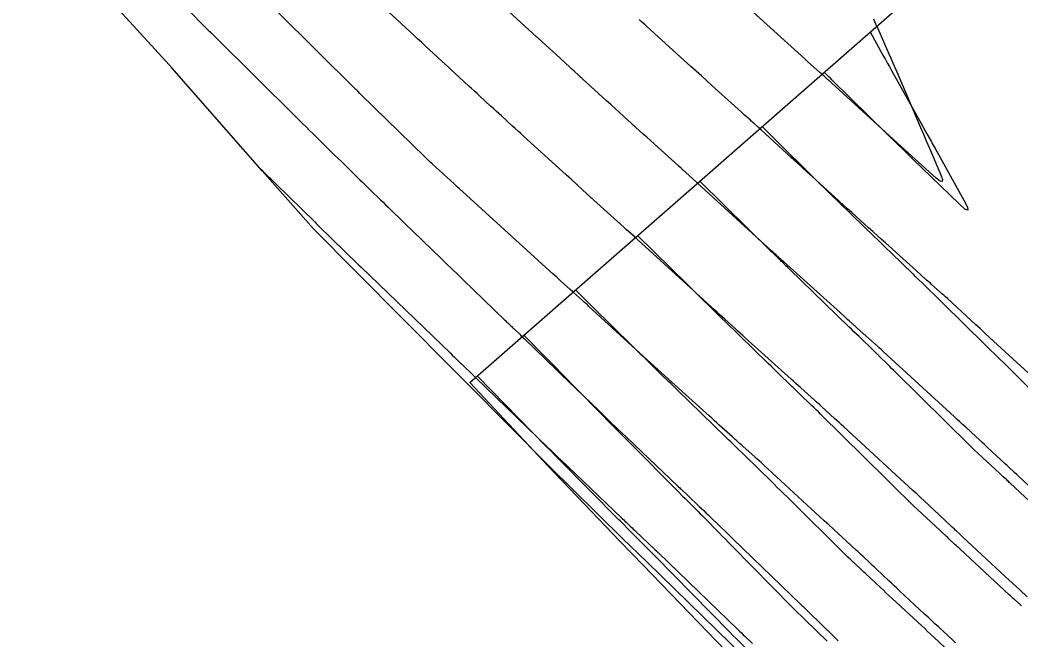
# Model space of a CAD drawing. Extents: x 954385 to 988206, y 1868364 to 1924553.
# Drawn here: x 955331.12 to 955379.55, y 1923337.66 to 1923367.67 of the extents above; entities that cross this region are included whole.
import ezdxf

# ---------------------------------------------------------------- set-up
doc = ezdxf.new("R2010")
doc.units = 0
for name, color, linetype in [('16', 7, 'Continuous'), ('24', 7, 'Continuous'), ('6', 7, 'Continuous'), ('7', 7, 'Continuous'), ('Default', 7, 'Continuous')]:
    doc.layers.add(name, color=color, linetype=linetype)

msp = doc.modelspace()

# ---------------------------------------------------------------- linework, layer by layer
at = {"layer": '16'}
for points in [[(955365.706, 1923336.689), (955361.259, 1923341.287), (955360.132, 1923342.45), (955356.674, 1923346.068), (955352.874, 1923350.126), (955426.056, 1923414.21), (955430.795, 1923411.699), (955435.492, 1923409.848), (955436.928, 1923409.181), (955442.352, 1923406.341), (955442.526, 1923406.226), (955444.325, 1923405.052), (955447.683, 1923402.905), (955453.109, 1923400.305), (955453.505, 1923400.232), (955460.769, 1923398.966)], [(955372.247, 1923367.091), (955372.867, 1923365.974), (955372.971, 1923365.787), (955373.074, 1923365.601), (955373.178, 1923365.415), (955373.282, 1923365.229), (955374.856, 1923362.406), (955374.9, 1923362.326), (955374.944, 1923362.246), (955374.989, 1923362.167), (955375.033, 1923362.087), (955375.21, 1923361.768), (955375.254, 1923361.688), (955375.299, 1923361.609), (955375.343, 1923361.529), (955375.388, 1923361.449), (955376.781, 1923358.95), (955376.952, 1923358.606), (955376.97, 1923358.462), (955376.835, 1923358.516), (955376.547, 1923358.77), (955374.75, 1923360.512), (955374.329, 1923360.921), (955373.909, 1923361.33), (955373.49, 1923361.74), (955373.072, 1923362.151), (955370.401, 1923364.777), (955370.326, 1923364.851), (955370.251, 1923364.925), (955370.026, 1923365.146)], [(955367.017, 1923362.511), (955368.465, 1923361.085), (955368.706, 1923360.847), (955368.948, 1923360.61), (955369.189, 1923360.372), (955369.431, 1923360.135), (955370.433, 1923359.149), (955370.673, 1923358.913), (955370.914, 1923358.678), (955371.155, 1923358.443), (955371.397, 1923358.208), (955372.448, 1923357.189), (955372.647, 1923356.996), (955372.847, 1923356.802), (955373.047, 1923356.608), (955373.247, 1923356.414), (955374.322, 1923355.37), (955374.384, 1923355.31), (955374.445, 1923355.251), (955374.506, 1923355.191), (955374.568, 1923355.132), (955374.814, 1923354.895), (955374.875, 1923354.836), (955374.937, 1923354.776), (955374.998, 1923354.717), (955375.06, 1923354.658), (955375.427, 1923354.304), (955375.509, 1923354.225), (955375.59, 1923354.146), (955375.671, 1923354.067), (955375.752, 1923353.987), (955377.833, 1923351.933), (955378.056, 1923351.713), (955378.279, 1923351.493), (955378.502, 1923351.273), (955378.724, 1923351.053), (955380.045, 1923349.748)], [(955381.154, 1923343.274), (955379.021, 1923345.251), (955378.979, 1923345.29), (955378.937, 1923345.329), (955378.895, 1923345.368), (955378.853, 1923345.407), (955378.686, 1923345.563), (955378.602, 1923345.641), (955378.518, 1923345.719), (955377.269, 1923346.884), (955377.224, 1923346.926), (955377.133, 1923347.012), (955377.116, 1923347.027), (955377.1, 1923347.043), (955377.084, 1923347.059), (955377.068, 1923347.074), (955373.457, 1923350.642), (955373.373, 1923350.726), (955373.288, 1923350.809), (955373.204, 1923350.892), (955373.12, 1923350.976), (955372.654, 1923351.435), (955372.634, 1923351.455), (955372.613, 1923351.475), (955372.593, 1923351.495), (955372.572, 1923351.515), (955372.449, 1923351.633), (955372.408, 1923351.673), (955371.71, 1923352.346), (955371.587, 1923352.465), (955371.463, 1923352.584), (955371.34, 1923352.704), (955371.218, 1923352.823), (955368.348, 1923355.609), (955368.262, 1923355.692), (955368.176, 1923355.776), (955368.004, 1923355.942), (955367.961, 1923355.984), (955367.919, 1923356.025), (955367.876, 1923356.067), (955367.833, 1923356.109), (955367.657, 1923356.283), (955367.57, 1923356.368), (955367.482, 1923356.454), (955364.007, 1923359.876)], [(955379.564, 1923339.317), (955379.499, 1923339.376), (955379.239, 1923339.614), (955379.174, 1923339.674), (955379.109, 1923339.733), (955379.045, 1923339.793), (955378.98, 1923339.853), (955376.599, 1923342.06), (955376.537, 1923342.117), (955376.476, 1923342.174), (955376.414, 1923342.231), (955376.352, 1923342.288), (955376.054, 1923342.565), (955376.019, 1923342.598), (955375.984, 1923342.631), (955375.948, 1923342.664), (955375.913, 1923342.697), (955375.736, 1923342.862), (955375.666, 1923342.928), (955375.63, 1923342.961), (955374.335, 1923344.169), (955374.285, 1923344.216), (955374.163, 1923344.331), (955374.143, 1923344.349), (955374.132, 1923344.36), (955373.469, 1923345.016), (955373.357, 1923345.127), (955373.245, 1923345.237), (955373.133, 1923345.348), (955373.021, 1923345.458), (955369.851, 1923348.591), (955369.743, 1923348.698), (955369.635, 1923348.803), (955369.527, 1923348.909), (955369.418, 1923349.014), (955368.837, 1923349.575), (955368.766, 1923349.644), (955368.695, 1923349.712), (955368.553, 1923349.849), (955368.517, 1923349.883), (955368.482, 1923349.918), (955368.446, 1923349.952), (955368.411, 1923349.986), (955367.785, 1923350.595), (955367.669, 1923350.708), (955367.553, 1923350.821), (955367.436, 1923350.934), (955367.32, 1923351.047), (955365.23, 1923353.076), (955365.077, 1923353.225), (955364.924, 1923353.374), (955364.772, 1923353.524), (955364.62, 1923353.673), (955364.012, 1923354.272), (955363.86, 1923354.422), (955363.708, 1923354.572), (955363.556, 1923354.722), (955363.404, 1923354.872), (955360.998, 1923357.241)], [(955375.883, 1923337.287), (955375.314, 1923337.814), (955375.172, 1923337.945), (955375.03, 1923338.077), (955374.888, 1923338.209), (955374.746, 1923338.341), (955373.318, 1923339.666), (955373.174, 1923339.8), (955373.03, 1923339.934), (955372.887, 1923340.068), (955372.743, 1923340.202), (955372.016, 1923340.88), (955371.949, 1923340.943), (955371.882, 1923341.006), (955371.814, 1923341.069), (955371.747, 1923341.132), (955371.355, 1923341.498), (955371.33, 1923341.521), (955371.279, 1923341.569), (955371.207, 1923341.636), (955371.193, 1923341.649), (955371.179, 1923341.663), (955371.166, 1923341.676), (955371.152, 1923341.689), (955368.227, 1923344.582), (955368.07, 1923344.737), (955367.914, 1923344.892), (955367.757, 1923345.047), (955367.6, 1923345.203), (955366.734, 1923346.059), (955366.696, 1923346.096), (955366.659, 1923346.132), (955366.621, 1923346.169), (955366.583, 1923346.206), (955366.394, 1923346.388), (955366.318, 1923346.461), (955366.28, 1923346.498), (955365.714, 1923347.045), (955365.607, 1923347.148), (955365.5, 1923347.251), (955365.394, 1923347.355), (955365.287, 1923347.458), (955362.891, 1923349.788), (955362.794, 1923349.881), (955362.698, 1923349.975), (955362.602, 1923350.068), (955362.506, 1923350.162), (955362.121, 1923350.535), (955362.025, 1923350.629), (955361.929, 1923350.722), (955361.834, 1923350.816), (955361.738, 1923350.91), (955358.802, 1923353.804), (955358.721, 1923353.884), (955358.64, 1923353.965), (955358.558, 1923354.045), (955358.477, 1923354.125), (955357.989, 1923354.606)], [(955355.494, 1923352.421), (955356.553, 1923351.339), (955356.729, 1923351.159), (955356.906, 1923350.979), (955357.082, 1923350.798), (955357.259, 1923350.618), (955359.091, 1923348.747), (955359.232, 1923348.603), (955359.374, 1923348.459), (955359.515, 1923348.316), (955359.657, 1923348.172), (955360.226, 1923347.599), (955360.368, 1923347.456), (955360.51, 1923347.312), (955360.652, 1923347.169), (955360.794, 1923347.026), (955362.807, 1923344.997), (955362.848, 1923344.956), (955362.889, 1923344.915), (955362.929, 1923344.874), (955362.97, 1923344.833), (955363.175, 1923344.629), (955363.297, 1923344.506), (955363.826, 1923343.977), (955363.927, 1923343.875), (955364.029, 1923343.773), (955364.13, 1923343.67), (955364.231, 1923343.568), (955364.94, 1923342.846), (955365.092, 1923342.691), (955365.244, 1923342.537), (955365.396, 1923342.382), (955365.547, 1923342.228), (955368.489, 1923339.235), (955368.503, 1923339.221), (955368.545, 1923339.181), (955368.643, 1923339.084), (955368.689, 1923339.039), (955368.992, 1923338.745), (955369.134, 1923338.606), (955370.166, 1923337.603)], [(955366.245, 1923337.242), (955365.778, 1923337.717), (955365.612, 1923337.886), (955365.445, 1923338.056), (955361.835, 1923341.73), (955361.816, 1923341.75), (955361.796, 1923341.77), (955361.776, 1923341.789), (955361.757, 1923341.809), (955361.619, 1923341.948), (955361.599, 1923341.967), (955360.765, 1923342.803), (955360.709, 1923342.859), (955360.652, 1923342.916), (955360.596, 1923342.972), (955360.54, 1923343.029), (955360.259, 1923343.311), (955360.147, 1923343.425), (955360.091, 1923343.481), (955357.232, 1923346.365), (955357.179, 1923346.417), (955357.127, 1923346.47), (955357.075, 1923346.523), (955357.024, 1923346.576), (955356.764, 1923346.841), (955356.661, 1923346.946), (955356.609, 1923346.999), (955353.237, 1923350.445)]]:
    msp.add_lwpolyline(points, dxfattribs=at)
at = {"layer": '24'}
msp.add_lwpolyline([(955366.184, 1923336.82), (955361.436, 1923341.447), (955360.274, 1923342.577), (955356.706, 1923346.097), (955352.783, 1923350.047), (955352.027, 1923350.8), (955347.343, 1923355.506), (955345.317, 1923357.558), (955342.835, 1923360.371), (955338.459, 1923365.35), (955338.335, 1923365.496), (955333.99, 1923370.256), (955331.215, 1923373.329), (955330.473, 1923374.156)], dxfattribs=at)
at = {"layer": '6'}
msp.add_lwpolyline([(955376.379, 1923337.525), (955376.213, 1923337.679), (955375.549, 1923338.297), (955375.383, 1923338.451), (955375.217, 1923338.606), (955375.051, 1923338.76), (955374.885, 1923338.915), (955373.674, 1923340.044), (955373.544, 1923340.164), (955373.415, 1923340.285), (955373.286, 1923340.406), (955373.157, 1923340.527), (955372.545, 1923341.102), (955372.464, 1923341.178), (955372.383, 1923341.254), (955372.301, 1923341.33), (955372.22, 1923341.407), (955371.895, 1923341.712), (955371.813, 1923341.788), (955371.732, 1923341.864), (955371.65, 1923341.939), (955371.568, 1923342.015), (955370.455, 1923343.038), (955370.242, 1923343.234), (955370.029, 1923343.43), (955369.816, 1923343.626), (955369.604, 1923343.821), (955367.091, 1923346.135), (955366.985, 1923346.232), (955366.878, 1923346.33), (955366.772, 1923346.426), (955366.665, 1923346.523), (955366.107, 1923347.023), (955366.021, 1923347.1), (955365.935, 1923347.178), (955365.763, 1923347.332), (955365.72, 1923347.371), (955365.677, 1923347.409), (955365.634, 1923347.448), (955365.591, 1923347.487), (955364.948, 1923348.066), (955364.826, 1923348.176), (955364.705, 1923348.286), (955364.583, 1923348.395), (955364.462, 1923348.505), (955362.653, 1923350.139), (955362.311, 1923350.449), (955361.97, 1923350.758), (955361.629, 1923351.069), (955361.289, 1923351.38), (955358.644, 1923353.807), (955358.567, 1923353.877), (955358.49, 1923353.947), (955358.414, 1923354.017), (955358.337, 1923354.087), (955357.904, 1923354.484), (955357.877, 1923354.508), (955357.85, 1923354.532), (955357.742, 1923354.629), (955357.256, 1923355.066), (955357.171, 1923355.142), (955357.085, 1923355.219), (955357, 1923355.297), (955356.915, 1923355.374), (955352.357, 1923359.519), (955352.287, 1923359.583), (955352.188, 1923359.673), (955352.168, 1923359.691), (955352.116, 1923359.739), (955351.063, 1923360.707), (955350.967, 1923360.796), (955350.871, 1923360.886), (955350.776, 1923360.976), (955350.682, 1923361.068), (955350.118, 1923361.617), (955350.079, 1923361.655), (955347.628, 1923364.055), (955347.564, 1923364.119), (955347.456, 1923364.224), (955347.413, 1923364.266), (955347.371, 1923364.308), (955343.564, 1923368.076)], dxfattribs=at)
at = {"layer": '7'}
for points in [[(955379.842, 1923339.755), (955379.488, 1923340.082), (955379.134, 1923340.409), (955378.781, 1923340.737), (955376.737, 1923342.638), (955376.663, 1923342.707), (955376.59, 1923342.776), (955376.411, 1923342.943), (955376.368, 1923342.982), (955376.326, 1923343.022), (955376.22, 1923343.121), (955376.157, 1923343.181), (955375.069, 1923344.201), (955374.88, 1923344.378), (955374.691, 1923344.554), (955374.501, 1923344.729), (955374.311, 1923344.904), (955370.967, 1923347.979), (955370.856, 1923348.081), (955370.745, 1923348.183), (955370.634, 1923348.285), (955370.523, 1923348.388), (955369.916, 1923348.946), (955369.886, 1923348.974), (955369.856, 1923349.001), (955369.826, 1923349.028), (955369.796, 1923349.056), (955369.644, 1923349.191), (955369.553, 1923349.273), (955368.897, 1923349.861), (955368.778, 1923349.969), (955368.658, 1923350.076), (955368.539, 1923350.183), (955368.42, 1923350.291), (955366.209, 1923352.283), (955366.085, 1923352.396), (955365.96, 1923352.508), (955365.835, 1923352.621), (955365.711, 1923352.733), (955365.212, 1923353.184), (955365.088, 1923353.296), (955364.964, 1923353.409), (955364.84, 1923353.522), (955364.716, 1923353.636), (955364.013, 1923354.28), (955363.854, 1923354.425), (955363.696, 1923354.571), (955363.538, 1923354.716), (955363.379, 1923354.861), (955361.009, 1923357.031), (955360.948, 1923357.087), (955360.886, 1923357.143), (955360.824, 1923357.199), (955360.763, 1923357.254), (955360.464, 1923357.521), (955360.354, 1923357.62), (955360.17, 1923357.785), (955360.134, 1923357.818), (955360.097, 1923357.851), (955360.06, 1923357.884), (955360.024, 1923357.918), (955358.562, 1923359.247), (955358.307, 1923359.479), (955358.051, 1923359.712), (955357.795, 1923359.944), (955357.539, 1923360.177), (955355.477, 1923362.049), (955355.344, 1923362.17), (955355.211, 1923362.291), (955355.078, 1923362.413), (955354.945, 1923362.534), (955354.412, 1923363.024), (955354.28, 1923363.145), (955354.149, 1923363.265), (955354.018, 1923363.386), (955353.887, 1923363.507), (955353.362, 1923363.989), (955353.231, 1923364.11), (955353.1, 1923364.23), (955352.969, 1923364.351), (955352.838, 1923364.472), (955352.158, 1923365.098), (955352.001, 1923365.242), (955351.844, 1923365.387), (955351.687, 1923365.531), (955351.53, 1923365.676), (955350.724, 1923366.421), (955350.537, 1923366.593), (955350.351, 1923366.766), (955350.165, 1923366.939), (955349.979, 1923367.112), (955347.723, 1923369.218)], [(955381.348, 1923343.798), (955379.426, 1923345.583), (955379.373, 1923345.632), (955379.321, 1923345.68), (955379.269, 1923345.729), (955379.217, 1923345.777), (955378.957, 1923346.021), (955378.853, 1923346.118), (955378.801, 1923346.167), (955377.913, 1923346.998), (955377.782, 1923347.121), (955377.65, 1923347.244), (955377.518, 1923347.366), (955377.385, 1923347.488), (955376.854, 1923347.975), (955376.721, 1923348.097), (955376.588, 1923348.219), (955376.456, 1923348.341), (955376.323, 1923348.463), (955372.881, 1923351.625), (955372.856, 1923351.648), (955372.831, 1923351.671), (955372.806, 1923351.693), (955372.781, 1923351.716), (955372.68, 1923351.806), (955372.63, 1923351.851), (955372.58, 1923351.896), (955371.773, 1923352.622), (955371.573, 1923352.802), (955371.238, 1923353.104), (955371.171, 1923353.164), (955371.104, 1923353.224), (955371.037, 1923353.284), (955370.97, 1923353.345), (955368.052, 1923355.975), (955368.005, 1923356.018), (955367.958, 1923356.06), (955367.911, 1923356.103), (955367.864, 1923356.145), (955367.678, 1923356.316), (955367.631, 1923356.359), (955367.584, 1923356.401), (955367.537, 1923356.444), (955367.491, 1923356.487), (955363.903, 1923359.772), (955363.889, 1923359.785), (955363.86, 1923359.811), (955363.138, 1923360.46), (955363.097, 1923360.497), (955363.001, 1923360.584), (955362.973, 1923360.609), (955361.964, 1923361.525), (955361.792, 1923361.681), (955361.619, 1923361.838), (955361.446, 1923361.995), (955361.273, 1923362.151), (955360.33, 1923363.006), (955360.121, 1923363.195), (955359.912, 1923363.385), (955359.703, 1923363.575), (955359.494, 1923363.764), (955358.345, 1923364.807), (955358.292, 1923364.855), (955358.24, 1923364.903), (955358.187, 1923364.951), (955358.135, 1923364.999), (955357.926, 1923365.191), (955357.821, 1923365.287), (955357.716, 1923365.383), (955357.034, 1923366.01), (955356.746, 1923366.274), (955356.169, 1923366.804), (955356.129, 1923366.841), (955353.63, 1923369.142)], [(955372.418, 1923367.723), (955372.514, 1923367.486), (955372.539, 1923367.427), (955372.563, 1923367.368), (955372.589, 1923367.31), (955372.614, 1923367.251), (955373.154, 1923366.04), (955373.252, 1923365.819), (955373.35, 1923365.597), (955373.446, 1923365.375), (955373.542, 1923365.153), (955374.556, 1923362.778), (955374.691, 1923362.46), (955374.827, 1923362.142), (955374.962, 1923361.824), (955375.098, 1923361.506), (955375.666, 1923360.171), (955375.744, 1923359.946), (955375.733, 1923359.845), (955375.634, 1923359.868), (955375.447, 1923360.014), (955374.086, 1923361.239), (955374.03, 1923361.289), (955373.975, 1923361.338), (955373.947, 1923361.363), (955373.92, 1923361.389), (955370.373, 1923364.629), (955370.327, 1923364.671), (955370.281, 1923364.713), (955370.235, 1923364.755), (955370.189, 1923364.797), (955370.006, 1923364.965), (955369.96, 1923365.007), (955369.914, 1923365.048), (955369.868, 1923365.09), (955369.821, 1923365.132), (955369.239, 1923365.652), (955369.207, 1923365.68), (955369.144, 1923365.738), (955369.112, 1923365.766), (955365.388, 1923369.139)], [(955339.07, 1923368.34), (955340.259, 1923367.149), (955340.3, 1923367.107), (955340.356, 1923367.051), (955340.375, 1923367.031), (955340.408, 1923366.998), (955340.427, 1923366.979), (955342.612, 1923364.814), (955342.863, 1923364.565), (955343.115, 1923364.316), (955343.367, 1923364.067), (955343.618, 1923363.817), (955344.787, 1923362.661), (955344.958, 1923362.492), (955345.129, 1923362.323), (955345.3, 1923362.154), (955345.472, 1923361.985), (955346.176, 1923361.295), (955346.339, 1923361.135), (955346.502, 1923360.975), (955346.665, 1923360.815), (955346.829, 1923360.655), (955347.561, 1923359.938), (955347.685, 1923359.816), (955347.809, 1923359.695), (955347.934, 1923359.573), (955348.058, 1923359.452), (955348.556, 1923358.967), (955348.68, 1923358.846), (955348.805, 1923358.725), (955348.929, 1923358.604), (955349.053, 1923358.483), (955349.604, 1923357.946), (955349.738, 1923357.816), (955349.871, 1923357.686), (955350.005, 1923357.557), (955350.139, 1923357.428), (955351.487, 1923356.126), (955351.756, 1923355.866), (955352.025, 1923355.606), (955352.295, 1923355.346), (955352.564, 1923355.086), (955354.565, 1923353.156), (955354.602, 1923353.12), (955354.64, 1923353.083), (955354.678, 1923353.047), (955354.716, 1923353.011), (955354.868, 1923352.865), (955354.906, 1923352.829), (955354.943, 1923352.793), (955354.981, 1923352.757), (955355.019, 1923352.72), (955355.294, 1923352.459), (955355.352, 1923352.403), (955355.41, 1923352.348), (955355.468, 1923352.292), (955355.526, 1923352.236), (955356.538, 1923351.257), (955356.726, 1923351.075), (955356.913, 1923350.894), (955357.101, 1923350.712), (955357.289, 1923350.53), (955359.116, 1923348.763), (955359.26, 1923348.624), (955359.404, 1923348.486), (955359.548, 1923348.348), (955359.692, 1923348.21), (955360.269, 1923347.658), (955360.413, 1923347.521), (955360.558, 1923347.383), (955360.702, 1923347.245), (955360.846, 1923347.107), (955362.944, 1923345.107), (955362.982, 1923345.07), (955363.021, 1923345.034), (955363.059, 1923344.997), (955363.098, 1923344.961), (955363.405, 1923344.669), (955363.978, 1923344.127), (955364.086, 1923344.024), (955364.194, 1923343.921), (955364.301, 1923343.818), (955364.409, 1923343.714), (955365.053, 1923343.093), (955365.196, 1923342.955), (955365.339, 1923342.817), (955365.482, 1923342.679), (955365.625, 1923342.541), (955368.883, 1923339.401), (955368.917, 1923339.368), (955368.951, 1923339.335), (955368.984, 1923339.303), (955369.018, 1923339.27), (955369.187, 1923339.106), (955369.254, 1923339.04), (955369.288, 1923339.007), (955370.506, 1923337.817), (955370.556, 1923337.768), (955370.606, 1923337.72), (955370.656, 1923337.671), (955370.706, 1923337.623)], [(955380.476, 1923350.059), (955378.025, 1923352.308), (955377.804, 1923352.512), (955377.582, 1923352.715), (955377.36, 1923352.919), (955377.139, 1923353.122), (955375.985, 1923354.183), (955375.897, 1923354.263), (955375.809, 1923354.343), (955375.721, 1923354.423), (955375.632, 1923354.502), (955375.22, 1923354.87), (955375.16, 1923354.924), (955375.1, 1923354.978), (955375.04, 1923355.031), (955374.98, 1923355.085), (955374.681, 1923355.355), (955374.501, 1923355.516), (955372.989, 1923356.877), (955372.785, 1923357.061), (955372.581, 1923357.244), (955372.377, 1923357.427), (955372.174, 1923357.611), (955371.36, 1923358.345), (955371.156, 1923358.528), (955370.953, 1923358.712), (955370.75, 1923358.897), (955370.548, 1923359.081), (955369.438, 1923360.096), (955369.185, 1923360.326), (955368.933, 1923360.557), (955368.68, 1923360.788), (955368.428, 1923361.019), (955366.995, 1923362.331), (955366.95, 1923362.372), (955366.905, 1923362.413), (955366.86, 1923362.454), (955366.814, 1923362.494), (955366.633, 1923362.657), (955366.588, 1923362.697), (955366.542, 1923362.738), (955366.497, 1923362.778), (955366.452, 1923362.819), (955366.227, 1923363.021), (955366.174, 1923363.069), (955366.122, 1923363.116), (955366.069, 1923363.164), (955366.017, 1923363.211), (955364.595, 1923364.499), (955364.34, 1923364.73), (955364.086, 1923364.961), (955363.831, 1923365.191), (955363.577, 1923365.422), (955361.459, 1923367.343), (955361.364, 1923367.429), (955361.27, 1923367.515), (955361.175, 1923367.602), (955361.081, 1923367.688)], [(955342.721, 1923360.501), (955342.845, 1923360.378), (955342.846, 1923360.377), (955345.391, 1923357.879), (955345.447, 1923357.824), (955345.517, 1923357.755), (955345.559, 1923357.714), (955347.464, 1923355.859), (955347.518, 1923355.806), (955347.586, 1923355.741), (955347.613, 1923355.714), (955347.627, 1923355.701), (955351.938, 1923351.538), (955352.027, 1923351.452), (955352.115, 1923351.367), (955352.293, 1923351.195), (955352.337, 1923351.153), (955352.382, 1923351.11), (955352.426, 1923351.067), (955352.471, 1923351.025), (955353.071, 1923350.45), (955353.104, 1923350.418), (955353.145, 1923350.379), (955353.17, 1923350.355), (955356.637, 1923347.001), (955356.793, 1923346.849), (955357.053, 1923346.597), (955357.105, 1923346.547), (955357.158, 1923346.497), (955357.21, 1923346.447), (955357.262, 1923346.397), (955360.212, 1923343.578), (955360.27, 1923343.524), (955360.327, 1923343.469), (955360.384, 1923343.415), (955360.441, 1923343.36), (955360.67, 1923343.142), (955360.727, 1923343.088), (955360.784, 1923343.033), (955360.841, 1923342.979), (955360.899, 1923342.924), (955361.837, 1923342.035), (955361.92, 1923341.957), (955361.94, 1923341.937), (955361.961, 1923341.918), (955361.981, 1923341.898), (955362.002, 1923341.878), (955365.839, 1923338.176), (955365.928, 1923338.09), (955366.017, 1923338.004), (955366.106, 1923337.918), (955366.195, 1923337.832), (955366.552, 1923337.488)]]:
    msp.add_lwpolyline(points, dxfattribs=at)
at = {"layer": 'Default'}
msp.add_arc((956111.568, 1924014.493), 954.93, 205.346268, 226.414195, dxfattribs=at)

doc.saveas('drawing.dxf')
